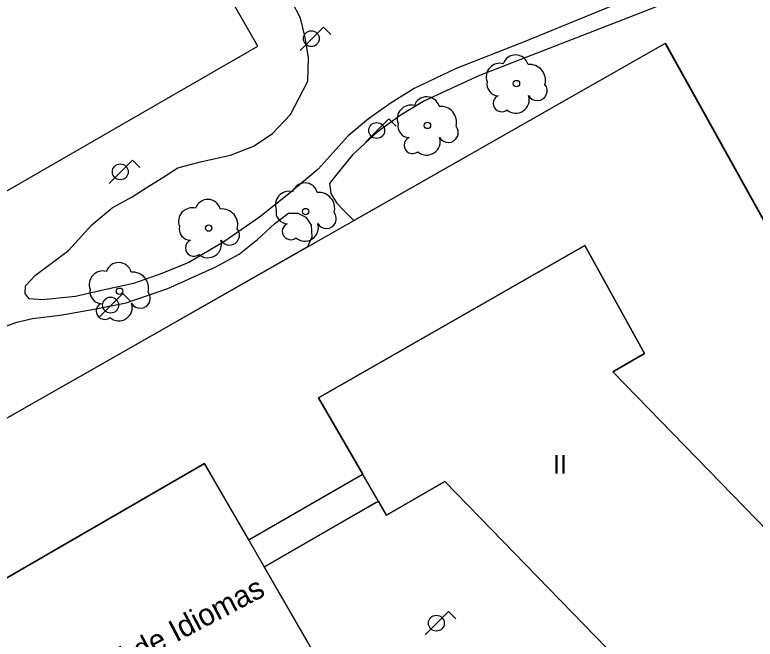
# Model space of a CAD drawing. Extents: x 282771 to 285132, y 4823109 to 4825496.
# Drawn here: x 283506.6 to 283566, y 4823419 to 4823469.1 of the extents above; entities that cross this region are included whole.
import ezdxf

# ---------------------------------------------------------------- set-up
doc = ezdxf.new("R2010")
doc.units = 0
for name, color, linetype in [('ARBOL', 7, 'Continuous'), ('COLEGIO-AREA', 7, 'Continuous'), ('COLEGIO-TEXTO', 7, 'Continuous'), ('EDIFICIO', 7, 'Continuous'), ('FAROLA', 7, 'Continuous'), ('PARQUE-JARDIN-AREA', 7, 'Continuous'), ('PUENTE', 7, 'Continuous'), ('TXT-ALTURA-EDIFICIO', 7, 'Continuous'), ('VALLA', 7, 'Continuous'), ('ZONA-VERDE', 7, 'Continuous')]:
    doc.layers.add(name, color=color, linetype=linetype)

msp = doc.modelspace()

# ---------------------------------------------------------------- linework, layer by layer
at = {"layer": 'ARBOL'}
for centre in [(283546.839, 4823463.582), (283539.701, 4823460.223), (283529.924, 4823453.32), (283522.151, 4823451.993), (283514.995, 4823446.93)]:
    msp.add_circle(centre, 0.255, dxfattribs=at)
for centre, radius, start, end in [((283546.769, 4823464.842), 1.038, 15.64225, 161.38431), ((283545.509, 4823464.112), 1.097, 75.43176, 200.55605), ((283547.899, 4823463.842), 1.272, 345.0327, 95.79922), ((283545.399, 4823463.542), 0.935, 168.59894, 268.13232), ((283548.509, 4823463.012), 0.797, 208.96243, 38.99099), ((283539.631, 4823461.483), 1.038, 15.64225, 161.38431), ((283545.639, 4823461.992), 0.672, 113.73669, 309.47246), ((283546.779, 4823462.292), 1.086, 228.95444, 17.92792), ((283538.371, 4823460.753), 1.097, 75.43176, 200.55605), ((283540.761, 4823460.483), 1.272, 345.0327, 95.79922), ((283538.261, 4823460.183), 0.935, 168.59894, 268.13232), ((283541.371, 4823459.653), 0.797, 208.96243, 38.99099), ((283538.501, 4823458.633), 0.672, 113.73669, 309.47246), ((283539.641, 4823458.933), 1.086, 228.95444, 17.92792), ((283529.854, 4823454.58), 1.038, 15.64228, 161.38435), ((283528.594, 4823453.85), 1.097, 75.4318, 200.55608), ((283530.984, 4823453.58), 1.272, 345.03273, 95.79925), ((283522.081, 4823453.253), 1.038, 15.64225, 161.38431), ((283520.821, 4823452.523), 1.097, 75.43176, 200.55605), ((283523.211, 4823452.253), 1.272, 345.0327, 95.79922), ((283528.484, 4823453.28), 0.935, 168.59898, 268.13236), ((283531.594, 4823452.75), 0.797, 208.96246, 38.99103), ((283520.711, 4823451.953), 0.935, 168.59894, 268.13232), ((283528.724, 4823451.73), 0.672, 113.73672, 309.4725), ((283529.864, 4823452.03), 1.086, 228.95447, 17.92796), ((283523.821, 4823451.423), 0.797, 208.96243, 38.99099), ((283520.951, 4823450.403), 0.672, 113.73669, 309.47246), ((283522.091, 4823450.703), 1.086, 228.95444, 17.92792), ((283514.925, 4823448.19), 1.038, 15.64228, 161.38435), ((283513.665, 4823447.46), 1.097, 75.4318, 200.55608), ((283516.055, 4823447.19), 1.272, 345.03273, 95.79925), ((283513.555, 4823446.89), 0.935, 168.59898, 268.13236), ((283516.665, 4823446.36), 0.797, 208.96246, 38.99103), ((283513.795, 4823445.34), 0.672, 113.73672, 309.4725), ((283514.935, 4823445.64), 1.086, 228.95447, 17.92796)]:
    msp.add_arc(centre, radius, start, end, dxfattribs=at)
at = {"layer": 'COLEGIO-AREA'}
for p, q in [((283534.514, 4823432.27), (283525.357, 4823426.983)), ((283526.604, 4823424.82), (283535.771, 4823430.103))]:
    msp.add_line(p, q, dxfattribs=at)
for points in [[(283535.771, 4823430.103), (283536.418, 4823428.986), (283541.1, 4823431.662), (283560.554, 4823411.66), (283571.824, 4823422.74), (283554.564, 4823440.48), (283557.124, 4823441.94), (283552.324, 4823450.6), (283530.966, 4823438.392), (283534.514, 4823432.27)], [(283525.357, 4823426.983), (283525.357, 4823426.983), (283521.814, 4823433.127), (283493.745, 4823416.9), (283501.865, 4823402.84), (283515.704, 4823410.83), (283523.634, 4823397.07), (283537.874, 4823405.28), (283526.604, 4823424.82), (283526.604, 4823424.82)]]:
    msp.add_lwpolyline(points, dxfattribs=at)
at = {"layer": 'EDIFICIO'}
for points in [[(283541.1, 4823431.662), (283536.418, 4823428.986), (283530.966, 4823438.392), (283552.324, 4823450.6), (283557.124, 4823441.94), (283554.564, 4823440.48), (283571.824, 4823422.74), (283560.554, 4823411.66), (283541.1, 4823431.662)], [(283521.814, 4823433.127), (283537.874, 4823405.28), (283523.634, 4823397.07), (283515.705, 4823410.83), (283501.865, 4823402.84), (283493.745, 4823416.9), (283521.814, 4823433.127)]]:
    msp.add_lwpolyline(points, dxfattribs=at)
at = {"layer": 'FAROLA'}
for p, q in [((283531.364, 4823468.11), (283530.424, 4823467.18)), ((283531.954, 4823467.52), (283531.364, 4823468.11)), ((283530.424, 4823467.18), (283529.494, 4823466.24)), ((283536.609, 4823460.748), (283535.669, 4823459.818)), ((283537.199, 4823460.158), (283536.609, 4823460.748)), ((283535.669, 4823459.818), (283534.739, 4823458.878)), ((283516.039, 4823457.437), (283515.099, 4823456.507)), ((283516.629, 4823456.847), (283516.039, 4823457.437)), ((283515.099, 4823456.507), (283514.169, 4823455.567)), ((283515.259, 4823446.747), (283514.319, 4823445.817)), ((283515.849, 4823446.157), (283515.259, 4823446.747)), ((283514.319, 4823445.817), (283513.389, 4823444.877)), ((283541.394, 4823421.24), (283540.454, 4823420.31)), ((283541.984, 4823420.65), (283541.394, 4823421.24)), ((283540.454, 4823420.31), (283539.524, 4823419.37))]:
    msp.add_line(p, q, dxfattribs=at)
for centre in [(283530.384, 4823467.18), (283535.629, 4823459.818), (283515.059, 4823456.507), (283514.279, 4823445.817), (283540.414, 4823420.31)]:
    msp.add_circle(centre, 0.637, dxfattribs=at)
at = {"layer": 'PARQUE-JARDIN-AREA'}
msp.add_lwpolyline([(283587.242, 4823415.645), (283558.769, 4823466.793), (283475.258, 4823419.286), (283437.937, 4823484.967), (283426.56, 4823505.366), (283425.207, 4823507.767), (283423.821, 4823512.312), (283422.974, 4823516.471), (283422.435, 4823520.374), (283422.34, 4823525.049), (283422.914, 4823529.324), (283423.997, 4823533.299), (283425.716, 4823538.104)], dxfattribs=at)
at = {"layer": 'PUENTE'}
for points in [[(283525.341, 4823426.96), (283534.499, 4823432.247)], [(283535.59, 4823429.985), (283526.589, 4823424.797)]]:
    msp.add_lwpolyline(points, dxfattribs=at)
at = {"layer": 'VALLA'}
msp.add_lwpolyline([(283526.094, 4823466.57), (283513.754, 4823488.03), (283469.785, 4823463.38), (283482.295, 4823441.34), (283526.094, 4823466.57)], dxfattribs=at)
at = {"layer": 'ZONA-VERDE'}
for p, q in [((283529.509, 4823468.838), (283528.851, 4823470.108)), ((283554.788, 4823469.921), (283547.318, 4823466.866)), ((283529.885, 4823467.287), (283529.509, 4823468.838)), ((283530.167, 4823465.642), (283529.885, 4823467.287)), ((283547.318, 4823466.866), (283542.009, 4823464.797)), ((283530.11, 4823463.772), (283530.167, 4823465.642)), ((283542.009, 4823464.797), (283538.626, 4823463.199)), ((283528.7, 4823461.092), (283530.11, 4823463.772)), ((283538.626, 4823463.199), (283536.793, 4823462.024)), ((283536.793, 4823462.024), (283534.961, 4823460.754)), ((283527.244, 4823459.541), (283528.7, 4823461.092)), ((283534.961, 4823460.754), (283533.325, 4823459.393)), ((283525.74, 4823458.554), (283527.244, 4823459.541)), ((283533.325, 4823459.393), (283530.929, 4823456.713)), ((283523.908, 4823457.849), (283525.74, 4823458.554)), ((283521.606, 4823457.332), (283523.908, 4823457.849)), ((283518.552, 4823456.109), (283519.679, 4823456.814)), ((283519.679, 4823456.814), (283521.606, 4823457.332)), ((283530.929, 4823456.713), (283528.58, 4823454.739)), ((283517.142, 4823455.216), (283518.552, 4823456.109)), ((283516.014, 4823454.511), (283517.142, 4823455.216)), ((283514.417, 4823453.618), (283516.014, 4823454.511)), ((283528.58, 4823454.739), (283526.23, 4823452.858)), ((283512.773, 4823452.254), (283514.417, 4823453.618)), ((283526.23, 4823452.858), (283523.364, 4823450.884)), ((283527.464, 4823452.356), (283528.544, 4823453.203)), ((283528.544, 4823453.203), (283529.296, 4823453.203)), ((283529.296, 4823453.203), (283529.954, 4823452.873)), ((283529.954, 4823452.873), (283530.377, 4823452.215)), ((283510.893, 4823450.186), (283512.773, 4823452.254)), ((283526.054, 4823451.087), (283527.464, 4823452.356)), ((283530.377, 4823452.215), (283530.424, 4823451.275)), ((283523.364, 4823450.884), (283520.545, 4823449.239)), ((283524.598, 4823449.912), (283526.054, 4823451.087)), ((283530.424, 4823451.275), (283530.089, 4823450.477)), ((283530.089, 4823450.477), (283513.199, 4823440.867)), ((283508.262, 4823448.212), (283510.893, 4823450.186)), ((283522.718, 4823448.878), (283524.598, 4823449.912)), ((283520.545, 4823449.239), (283518.384, 4823448.345)), ((283518.866, 4823447.138), (283522.718, 4823448.878)), ((283507.463, 4823447.366), (283508.262, 4823448.212)), ((283518.384, 4823448.345), (283516.129, 4823447.546)), ((283507.416, 4823446.754), (283507.463, 4823447.366)), ((283516.129, 4823447.546), (283513.78, 4823447.029)), ((283507.745, 4823446.331), (283507.416, 4823446.754)), ((283513.78, 4823447.029), (283511.457, 4823446.519)), ((283515.533, 4823446.009), (283518.866, 4823447.138)), ((283508.826, 4823446.237), (283507.745, 4823446.331)), ((283511.457, 4823446.519), (283508.826, 4823446.237)), ((283512.949, 4823445.491), (283515.533, 4823446.009)), ((283508.016, 4823444.739), (283510.224, 4823445.021)), ((283510.224, 4823445.021), (283512.949, 4823445.491)), ((283505.197, 4823443.893), (283506.747, 4823444.457)), ((283506.747, 4823444.457), (283508.016, 4823444.739)), ((283513.199, 4823440.867), (283475.258, 4823419.286))]:
    msp.add_line(p, q, dxfattribs=at)
msp.add_lwpolyline([(283566.95, 4823471.33), (283565.4, 4823471.659), (283563.99, 4823471.659), (283562.628, 4823471.471), (283559.574, 4823470.343), (283543.881, 4823464.232), (283539.465, 4823462.21), (283537.586, 4823461.082), (283535.659, 4823459.672), (283533.681, 4823457.879), (283532.318, 4823456.187), (283531.849, 4823455.575), (283531.943, 4823454.776), (283532.412, 4823454.024), (283533.023, 4823453.366), (283533.789, 4823452.595), (283558.784, 4823466.815), (283587.257, 4823415.667)], dxfattribs=at)

# ---------------------------------------------------------------- texts
at = {"layer": 'COLEGIO-TEXTO'}
msp.add_text('Escuela Oficial de Idiomas', height=1.75, rotation=27.65523, dxfattribs=at).set_placement((283502.37, 4823409.77))
at = {"layer": 'TXT-ALTURA-EDIFICIO'}
msp.add_text('II', height=1.5, rotation=0.00004, dxfattribs=at).set_placement((283549.766, 4823432.295))

doc.saveas('drawing.dxf')
